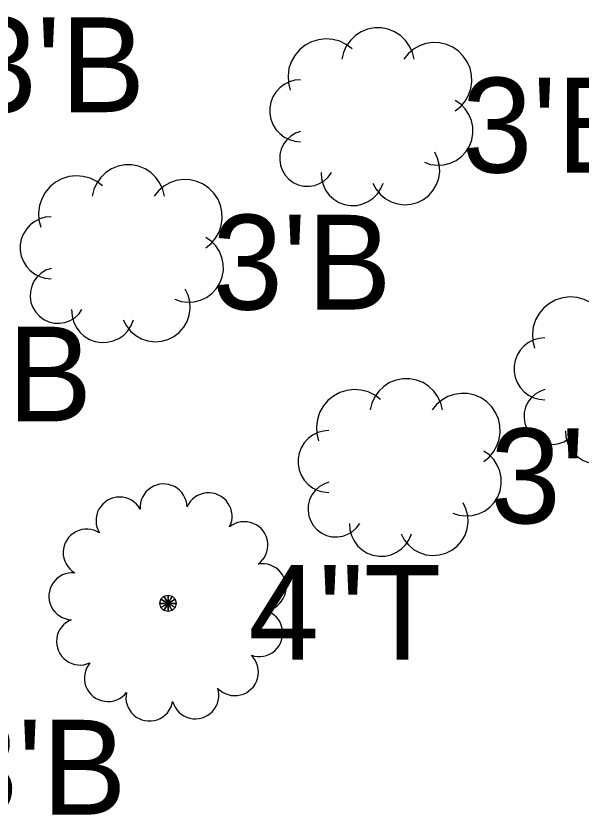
# Model space of a CAD drawing. Extents: x 1363693 to 1365209, y 422201 to 424153.
# Drawn here: x 1364163.02 to 1364172.56, y 422998.52 to 423012.02 of the extents above; entities that cross this region are included whole.
import ezdxf

# ---------------------------------------------------------------- set-up
doc = ezdxf.new("R2010")
doc.units = 0
doc.layers.add('VG_X_Cells', color=7, linetype='Continuous')
doc.layers.add('VG_X_Text', color=7, linetype='Continuous')

msp = doc.modelspace()

# ---------------------------------------------------------------- linework, layer by layer
at = {"layer": 'VG_X_Cells'}
for points in [[(1364169.74, 423011.293), (1364169.713, 423011.407), (1364169.664, 423011.514), (1364169.596, 423011.609), (1364169.512, 423011.69), (1364169.413, 423011.753), (1364169.304, 423011.797), (1364169.189, 423011.819), (1364169.072, 423011.819), (1364168.957, 423011.797), (1364168.848, 423011.753), (1364168.75, 423011.69), (1364168.665, 423011.609), (1364168.597, 423011.514), (1364168.549, 423011.407), (1364168.521, 423011.293)], [(1364168.695, 423011.467), (1364168.597, 423011.541), (1364168.487, 423011.595), (1364168.369, 423011.627), (1364168.247, 423011.636), (1364168.125, 423011.622), (1364168.009, 423011.585), (1364167.901, 423011.527), (1364167.806, 423011.45), (1364167.727, 423011.356), (1364167.667, 423011.249), (1364167.629, 423011.133), (1364167.613, 423011.012), (1364167.62, 423010.889), (1364167.65, 423010.771)], [(1364170.437, 423010.423), (1364170.528, 423010.496), (1364170.603, 423010.585), (1364170.661, 423010.686), (1364170.699, 423010.797), (1364170.716, 423010.912), (1364170.711, 423011.029), (1364170.685, 423011.143), (1364170.638, 423011.249), (1364170.572, 423011.346), (1364170.489, 423011.428), (1364170.393, 423011.494), (1364170.286, 423011.541), (1364170.172, 423011.567), (1364170.056, 423011.572), (1364169.94, 423011.555), (1364169.83, 423011.517), (1364169.729, 423011.459), (1364169.64, 423011.384), (1364169.566, 423011.293)], [(1364167.825, 423010.945), (1364167.728, 423010.936), (1364167.636, 423010.91), (1364167.549, 423010.867), (1364167.473, 423010.809), (1364167.408, 423010.737), (1364167.357, 423010.655), (1364167.322, 423010.565), (1364167.304, 423010.471), (1364167.304, 423010.374), (1364167.322, 423010.28), (1364167.357, 423010.19), (1364167.408, 423010.108), (1364167.473, 423010.036), (1364167.549, 423009.978), (1364167.636, 423009.935), (1364167.728, 423009.909), (1364167.825, 423009.9)], [(1364169.914, 423009.552), (1364170.02, 423009.517), (1364170.13, 423009.502), (1364170.241, 423009.509), (1364170.349, 423009.536), (1364170.449, 423009.584), (1364170.539, 423009.649), (1364170.615, 423009.731), (1364170.674, 423009.825), (1364170.714, 423009.929), (1364170.734, 423010.038), (1364170.732, 423010.149), (1364170.71, 423010.258), (1364170.667, 423010.361), (1364170.606, 423010.454), (1364170.528, 423010.533), (1364170.437, 423010.597)], [(1364167.825, 423010.074), (1364167.738, 423010.042), (1364167.659, 423009.995), (1364167.591, 423009.932), (1364167.537, 423009.858), (1364167.498, 423009.774), (1364167.476, 423009.685), (1364167.472, 423009.592), (1364167.486, 423009.501), (1364167.518, 423009.415), (1364167.566, 423009.336), (1364167.628, 423009.268), (1364167.702, 423009.213), (1364167.786, 423009.174), (1364167.875, 423009.152), (1364167.967, 423009.148), (1364168.059, 423009.162), (1364168.145, 423009.193), (1364168.224, 423009.241), (1364168.292, 423009.303), (1364168.347, 423009.378)], [(1364169.044, 423009.203), (1364169.096, 423009.102), (1364169.167, 423009.013), (1364169.254, 423008.939), (1364169.353, 423008.884), (1364169.461, 423008.849), (1364169.575, 423008.835), (1364169.688, 423008.844), (1364169.798, 423008.874), (1364169.9, 423008.925), (1364169.99, 423008.994), (1364170.065, 423009.08), (1364170.122, 423009.179), (1364170.158, 423009.287), (1364170.174, 423009.399), (1364170.167, 423009.513), (1364170.138, 423009.623), (1364170.089, 423009.726)], [(1364165.527, 423008.981), (1364165.5, 423009.095), (1364165.451, 423009.202), (1364165.383, 423009.297), (1364165.299, 423009.378), (1364165.2, 423009.441), (1364165.091, 423009.485), (1364164.976, 423009.507), (1364164.859, 423009.507), (1364164.744, 423009.485), (1364164.635, 423009.441), (1364164.537, 423009.378), (1364164.452, 423009.297), (1364164.384, 423009.202), (1364164.336, 423009.095), (1364164.308, 423008.981)], [(1364168.173, 423009.378), (1364168.179, 423009.275), (1364168.204, 423009.175), (1364168.248, 423009.082), (1364168.309, 423009), (1364168.384, 423008.93), (1364168.472, 423008.876), (1364168.568, 423008.84), (1364168.67, 423008.823), (1364168.772, 423008.826), (1364168.873, 423008.849), (1364168.967, 423008.89), (1364169.051, 423008.948), (1364169.123, 423009.022), (1364169.179, 423009.108), (1364169.218, 423009.203)], [(1364164.482, 423009.155), (1364164.384, 423009.229), (1364164.274, 423009.283), (1364164.156, 423009.315), (1364164.034, 423009.324), (1364163.912, 423009.31), (1364163.796, 423009.273), (1364163.688, 423009.215), (1364163.593, 423009.138), (1364163.514, 423009.044), (1364163.454, 423008.937), (1364163.416, 423008.821), (1364163.4, 423008.7), (1364163.407, 423008.577), (1364163.437, 423008.459)], [(1364166.224, 423008.111), (1364166.315, 423008.184), (1364166.39, 423008.273), (1364166.448, 423008.374), (1364166.486, 423008.485), (1364166.503, 423008.6), (1364166.498, 423008.717), (1364166.472, 423008.831), (1364166.425, 423008.937), (1364166.359, 423009.034), (1364166.276, 423009.116), (1364166.18, 423009.182), (1364166.073, 423009.229), (1364165.959, 423009.255), (1364165.843, 423009.26), (1364165.727, 423009.243), (1364165.617, 423009.205), (1364165.516, 423009.147), (1364165.427, 423009.072), (1364165.353, 423008.981)], [(1364163.612, 423008.633), (1364163.515, 423008.624), (1364163.423, 423008.598), (1364163.336, 423008.555), (1364163.26, 423008.497), (1364163.195, 423008.425), (1364163.144, 423008.343), (1364163.109, 423008.253), (1364163.091, 423008.159), (1364163.091, 423008.062), (1364163.109, 423007.968), (1364163.144, 423007.878), (1364163.195, 423007.796), (1364163.26, 423007.724), (1364163.336, 423007.666), (1364163.423, 423007.623), (1364163.515, 423007.597), (1364163.612, 423007.588)], [(1364165.701, 423007.24), (1364165.807, 423007.205), (1364165.917, 423007.19), (1364166.028, 423007.197), (1364166.136, 423007.224), (1364166.236, 423007.272), (1364166.326, 423007.337), (1364166.402, 423007.419), (1364166.461, 423007.513), (1364166.501, 423007.617), (1364166.521, 423007.726), (1364166.519, 423007.837), (1364166.497, 423007.946), (1364166.454, 423008.049), (1364166.393, 423008.142), (1364166.315, 423008.221), (1364166.224, 423008.285)], [(1364163.612, 423007.762), (1364163.525, 423007.73), (1364163.446, 423007.683), (1364163.378, 423007.62), (1364163.324, 423007.546), (1364163.285, 423007.462), (1364163.263, 423007.373), (1364163.259, 423007.28), (1364163.273, 423007.189), (1364163.305, 423007.103), (1364163.353, 423007.024), (1364163.415, 423006.956), (1364163.489, 423006.901), (1364163.573, 423006.862), (1364163.662, 423006.84), (1364163.754, 423006.836), (1364163.846, 423006.85), (1364163.932, 423006.881), (1364164.011, 423006.929), (1364164.079, 423006.991), (1364164.134, 423007.066)], [(1364164.831, 423006.891), (1364164.883, 423006.79), (1364164.954, 423006.701), (1364165.041, 423006.627), (1364165.14, 423006.572), (1364165.248, 423006.537), (1364165.362, 423006.523), (1364165.475, 423006.532), (1364165.585, 423006.562), (1364165.687, 423006.613), (1364165.777, 423006.682), (1364165.852, 423006.768), (1364165.909, 423006.867), (1364165.945, 423006.975), (1364165.961, 423007.087), (1364165.954, 423007.201), (1364165.925, 423007.311), (1364165.876, 423007.414)], [(1364172.82, 423007.111), (1364172.722, 423007.185), (1364172.612, 423007.239), (1364172.494, 423007.271), (1364172.372, 423007.28), (1364172.25, 423007.266), (1364172.134, 423007.229), (1364172.026, 423007.171), (1364171.931, 423007.094), (1364171.852, 423007), (1364171.792, 423006.893), (1364171.754, 423006.777), (1364171.738, 423006.656), (1364171.745, 423006.533), (1364171.775, 423006.415)], [(1364163.96, 423007.066), (1364163.966, 423006.963), (1364163.991, 423006.863), (1364164.035, 423006.77), (1364164.096, 423006.688), (1364164.171, 423006.618), (1364164.259, 423006.564), (1364164.355, 423006.528), (1364164.457, 423006.511), (1364164.559, 423006.514), (1364164.66, 423006.537), (1364164.754, 423006.578), (1364164.838, 423006.636), (1364164.91, 423006.71), (1364164.966, 423006.796), (1364165.005, 423006.891)], [(1364171.95, 423006.589), (1364171.853, 423006.58), (1364171.761, 423006.554), (1364171.674, 423006.511), (1364171.598, 423006.453), (1364171.533, 423006.381), (1364171.482, 423006.299), (1364171.447, 423006.209), (1364171.429, 423006.115), (1364171.429, 423006.018), (1364171.447, 423005.924), (1364171.482, 423005.834), (1364171.533, 423005.752), (1364171.598, 423005.68), (1364171.674, 423005.622), (1364171.761, 423005.579), (1364171.853, 423005.553), (1364171.95, 423005.544)], [(1364170.219, 423005.374), (1364170.192, 423005.488), (1364170.143, 423005.595), (1364170.075, 423005.69), (1364169.991, 423005.771), (1364169.892, 423005.834), (1364169.783, 423005.878), (1364169.668, 423005.9), (1364169.551, 423005.9), (1364169.436, 423005.878), (1364169.327, 423005.834), (1364169.229, 423005.771), (1364169.144, 423005.69), (1364169.076, 423005.595), (1364169.028, 423005.488), (1364169, 423005.374)], [(1364169.174, 423005.548), (1364169.076, 423005.622), (1364168.966, 423005.676), (1364168.848, 423005.708), (1364168.726, 423005.717), (1364168.604, 423005.703), (1364168.488, 423005.666), (1364168.38, 423005.608), (1364168.285, 423005.531), (1364168.206, 423005.437), (1364168.146, 423005.33), (1364168.108, 423005.214), (1364168.092, 423005.093), (1364168.099, 423004.97), (1364168.129, 423004.852)], [(1364171.95, 423005.718), (1364171.863, 423005.686), (1364171.784, 423005.639), (1364171.716, 423005.576), (1364171.662, 423005.502), (1364171.623, 423005.418), (1364171.601, 423005.329), (1364171.597, 423005.236), (1364171.611, 423005.145), (1364171.643, 423005.059), (1364171.691, 423004.98), (1364171.753, 423004.912), (1364171.827, 423004.857), (1364171.911, 423004.818), (1364172, 423004.796), (1364172.092, 423004.792), (1364172.184, 423004.806), (1364172.27, 423004.837), (1364172.349, 423004.885), (1364172.417, 423004.947), (1364172.472, 423005.022)], [(1364170.916, 423004.504), (1364171.007, 423004.577), (1364171.082, 423004.666), (1364171.14, 423004.767), (1364171.178, 423004.878), (1364171.195, 423004.993), (1364171.19, 423005.11), (1364171.164, 423005.224), (1364171.117, 423005.33), (1364171.051, 423005.427), (1364170.968, 423005.509), (1364170.872, 423005.575), (1364170.765, 423005.622), (1364170.651, 423005.648), (1364170.535, 423005.653), (1364170.419, 423005.636), (1364170.309, 423005.598), (1364170.208, 423005.54), (1364170.119, 423005.465), (1364170.045, 423005.374)], [(1364168.304, 423005.026), (1364168.207, 423005.017), (1364168.115, 423004.991), (1364168.028, 423004.948), (1364167.952, 423004.89), (1364167.887, 423004.818), (1364167.836, 423004.736), (1364167.801, 423004.646), (1364167.783, 423004.552), (1364167.783, 423004.455), (1364167.801, 423004.361), (1364167.836, 423004.271), (1364167.887, 423004.189), (1364167.952, 423004.117), (1364168.028, 423004.059), (1364168.115, 423004.016), (1364168.207, 423003.99), (1364168.304, 423003.981)], [(1364172.298, 423005.022), (1364172.304, 423004.919), (1364172.329, 423004.819), (1364172.373, 423004.726), (1364172.434, 423004.644), (1364172.509, 423004.574), (1364172.597, 423004.52), (1364172.693, 423004.484), (1364172.795, 423004.467), (1364172.897, 423004.47), (1364172.998, 423004.493), (1364173.092, 423004.534), (1364173.176, 423004.592), (1364173.248, 423004.666), (1364173.304, 423004.752), (1364173.343, 423004.847)], [(1364170.393, 423003.633), (1364170.499, 423003.598), (1364170.609, 423003.583), (1364170.72, 423003.59), (1364170.828, 423003.617), (1364170.928, 423003.665), (1364171.018, 423003.73), (1364171.094, 423003.812), (1364171.153, 423003.906), (1364171.193, 423004.01), (1364171.213, 423004.119), (1364171.211, 423004.23), (1364171.189, 423004.339), (1364171.146, 423004.442), (1364171.085, 423004.535), (1364171.007, 423004.614), (1364170.916, 423004.678)], [(1364168.304, 423004.155), (1364168.217, 423004.123), (1364168.138, 423004.076), (1364168.07, 423004.013), (1364168.016, 423003.939), (1364167.977, 423003.855), (1364167.955, 423003.766), (1364167.951, 423003.673), (1364167.965, 423003.582), (1364167.997, 423003.496), (1364168.045, 423003.417), (1364168.107, 423003.349), (1364168.181, 423003.294), (1364168.265, 423003.255), (1364168.354, 423003.233), (1364168.446, 423003.229), (1364168.538, 423003.243), (1364168.624, 423003.274), (1364168.703, 423003.322), (1364168.771, 423003.384), (1364168.826, 423003.459)], [(1364169.523, 423003.284), (1364169.575, 423003.183), (1364169.646, 423003.094), (1364169.733, 423003.02), (1364169.832, 423002.965), (1364169.94, 423002.93), (1364170.054, 423002.916), (1364170.167, 423002.925), (1364170.277, 423002.955), (1364170.379, 423003.006), (1364170.469, 423003.075), (1364170.544, 423003.161), (1364170.601, 423003.26), (1364170.637, 423003.368), (1364170.653, 423003.48), (1364170.646, 423003.594), (1364170.617, 423003.704), (1364170.568, 423003.807)], [(1364168.652, 423003.459), (1364168.658, 423003.356), (1364168.683, 423003.256), (1364168.727, 423003.163), (1364168.788, 423003.081), (1364168.863, 423003.011), (1364168.951, 423002.957), (1364169.047, 423002.921), (1364169.149, 423002.904), (1364169.251, 423002.907), (1364169.352, 423002.93), (1364169.446, 423002.971), (1364169.53, 423003.029), (1364169.602, 423003.103), (1364169.658, 423003.189), (1364169.697, 423003.284)]]:
    msp.add_lwpolyline(points, dxfattribs=at)
for points in [[(1364165.518, 423002.228), (1364165.587, 423002.109), (1364165.587, 423002.109), (1364165.468, 423002.178)], [(1364165.587, 423002.246), (1364165.587, 423002.109), (1364165.587, 423002.109), (1364165.518, 423002.228)], [(1364165.656, 423002.228), (1364165.587, 423002.109), (1364165.587, 423002.109), (1364165.587, 423002.246)], [(1364165.706, 423002.178), (1364165.587, 423002.109), (1364165.587, 423002.109), (1364165.656, 423002.228)], [(1364165.468, 423002.178), (1364165.587, 423002.109), (1364165.587, 423002.109), (1364165.45, 423002.109)], [(1364165.45, 423002.109), (1364165.587, 423002.109), (1364165.587, 423002.109), (1364165.468, 423002.04)], [(1364165.468, 423002.04), (1364165.587, 423002.109), (1364165.587, 423002.109), (1364165.518, 423001.99)], [(1364165.518, 423001.99), (1364165.587, 423002.109), (1364165.587, 423002.109), (1364165.587, 423001.972)], [(1364165.724, 423002.109), (1364165.587, 423002.109), (1364165.587, 423002.109), (1364165.706, 423002.178)], [(1364165.587, 423001.972), (1364165.587, 423002.109), (1364165.587, 423002.109), (1364165.656, 423001.99)], [(1364165.656, 423001.99), (1364165.587, 423002.109), (1364165.587, 423002.109), (1364165.706, 423002.04)], [(1364165.706, 423002.04), (1364165.587, 423002.109), (1364165.587, 423002.109), (1364165.724, 423002.109)]]:
    msp.add_lwpolyline(points, close=True, dxfattribs=at)
for centre, start, end in [((1364165.511, 423003.727), 1.241, 184.1237), ((1364166.272, 423003.577), 333.5487, 156.4314), ((1364164.768, 423003.506), 28.9333, 211.816), ((1364166.875, 423003.09), 305.8564, 128.7391), ((1364164.213, 423002.966), 56.6256, 239.5083), ((1364167.184, 423002.379), 278.1641, 101.0468), ((1364163.972, 423002.229), 84.3179, 267.2006), ((1364167.126, 423001.606), 250.4718, 73.3545), ((1364164.101, 423001.465), 112.0103, 294.8929), ((1364166.716, 423000.948), 222.7795, 45.6622), ((1364164.571, 423000.848), 139.7026, 322.5852), ((1364165.273, 423000.52), 167.3949, 350.2776), ((1364166.048, 423000.557), 195.0872, 17.9699)]:
    msp.add_arc(centre, 0.397, start, end, dxfattribs=at)

# ---------------------------------------------------------------- texts
at = {"layer": 'VG_X_Text'}
for s, p in [("3'B", (1364162.176, 423010.398)), ("3'B", (1364170.548, 423009.379)), ("3'B", (1364166.335, 423007.067)), ("3'B", (1364161.28, 423005.18)), ("3'B", (1364171.027, 423003.46)), ('4"T', (1364166.944, 423001.157)), ("3'B", (1364161.86, 422998.543))]:
    msp.add_text(s, height=1.6, dxfattribs=at).set_placement(p)

doc.saveas('drawing.dxf')
